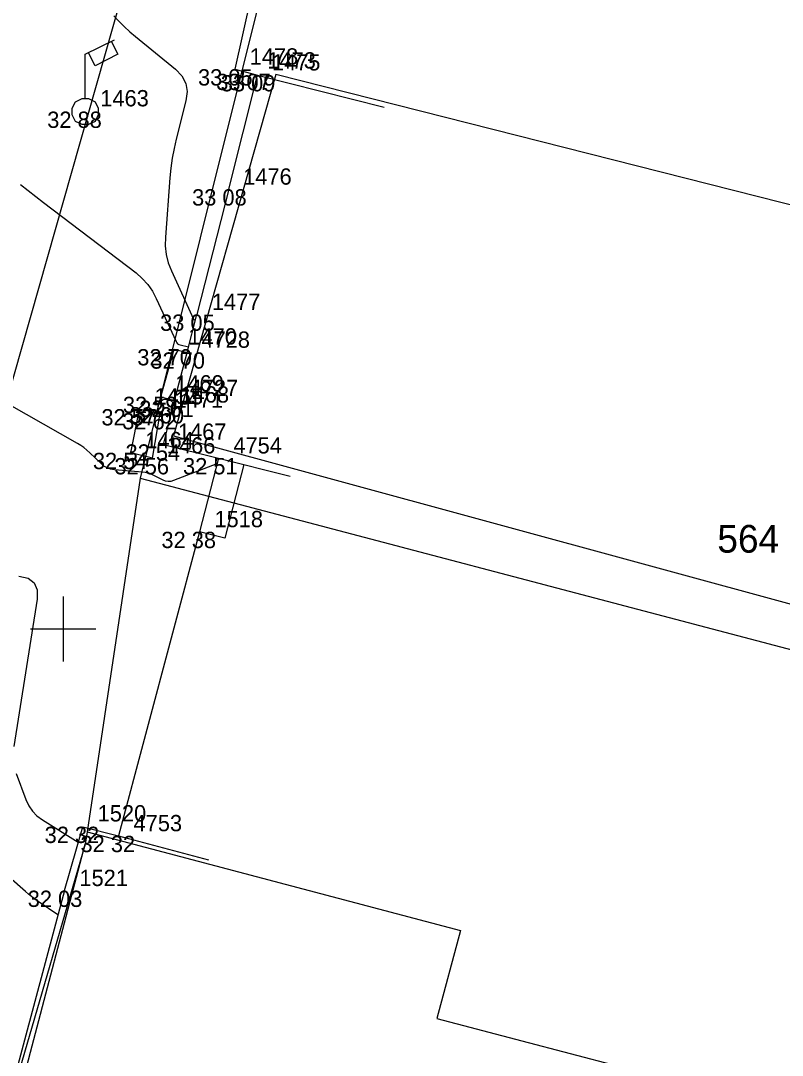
# Model space of a CAD drawing. Extents: x -702257 to -701487, y -1009871 to -1008841.
# Drawn here: x -701725.65 to -701713.98, y -1009281.53 to -1009265.68 of the extents above; entities that cross this region are included whole.
import ezdxf

# ---------------------------------------------------------------- set-up
doc = ezdxf.new("R2010")
doc.units = 0
for name, color, linetype in [('Ex_Major Contours', 7, 'Continuous'), ('Ex_Minor Contours', 7, 'Continuous'), ('Z_body', 7, 'Continuous'), ('Z_body_cisla', 7, 'Continuous'), ('Z_body_vysky_redukovane', 7, 'Continuous'), ('Z_budova', 7, 'Continuous'), ('Z_hektometricka_sit', 7, 'Continuous'), ('Z_katastr_cisla_stavebni', 7, 'Continuous'), ('Z_katastr_hranice', 7, 'Continuous'), ('Z_katastr_vnitrni_kresba', 7, 'Continuous'), ('Z_pilire', 7, 'Continuous'), ('Z_ploty', 7, 'Continuous'), ('Z_site_kanalizace_znaky', 7, 'Continuous'), ('Z_site_vo_znaky', 7, 'Continuous'), ('Z_vstupy', 7, 'Continuous')]:
    doc.layers.add(name, color=color, linetype=linetype)

# ---------------------------------------------------------------- blocks, each defined once
blk = doc.blocks.new('POINT_DISPLAY')
blk.add_line((0, 0), (0, 0))
blk = doc.blocks.new('Z15')
blk.add_circle((0, 0), 0.125)
blk = doc.blocks.new('Z13')
for p, q in [((0, 0.88), (0.45, 1.1)), ((0.4, 1.07), (0.5, 0.88)), ((0, 0.2), (0, 0.88)), ((0.15, 0.7), (0.05, 0.9)), ((0.5, 0.88), (0.15, 0.7)), ((-0.15, 0.15), (-0.05, 0.2)), ((-0.05, 0.2), (0.05, 0.2)), ((0.05, 0.2), (0.15, 0.15)), ((-0.2, 0.05), (-0.15, 0.15)), ((-0.2, -0.05), (-0.2, 0.05)), ((0.15, 0.15), (0.2, 0.05)), ((0.2, 0.05), (0.2, -0.05)), ((-0.15, -0.15), (-0.2, -0.05)), ((-0.05, -0.2), (-0.15, -0.15)), ((0.15, -0.15), (0.05, -0.2)), ((0.2, -0.05), (0.15, -0.15)), ((0.05, -0.2), (-0.05, -0.2))]:
    blk.add_line(p, q)

msp = doc.modelspace()

# ---------------------------------------------------------------- linework, layer by layer
at = {"layer": 'Ex_Major Contours'}
for points in [[(-701724.221, -1009265.601), (-701724.144, -1009265.686), (-701724.063, -1009265.768), (-701723.979, -1009265.846), (-701723.892, -1009265.92), (-701723.278, -1009266.42), (-701723.18, -1009266.522), (-701723.121, -1009266.637), (-701723.1, -1009266.764), (-701723.118, -1009266.904), (-701723.266, -1009267.491), (-701723.3, -1009267.638), (-701723.327, -1009267.786), (-701723.348, -1009267.935), (-701723.363, -1009268.086), (-701723.432, -1009268.994), (-701723.434, -1009269.128), (-701723.419, -1009269.259), (-701723.388, -1009269.388), (-701723.34, -1009269.513), (-701723.003, -1009270.249), (-701723.001, -1009270.252), (-701722.999, -1009270.254), (-701722.996, -1009270.256), (-701722.993, -1009270.258), (-701722.971, -1009270.263)], [(-701725.079, -1009279.38), (-701725.384, -1009279.174), (-701725.435, -1009279.139), (-701725.484, -1009279.102), (-701725.532, -1009279.064), (-701725.578, -1009279.024), (-701726.334, -1009278.362)]]:
    msp.add_lwpolyline(points, dxfattribs=at)
at = {"layer": 'Ex_Minor Contours'}
for points in [[(-701725.653, -1009268.187), (-701725.537, -1009268.279), (-701725.42, -1009268.371), (-701725.302, -1009268.462), (-701723.882, -1009269.543), (-701723.786, -1009269.626), (-701723.702, -1009269.718), (-701723.63, -1009269.821), (-701723.571, -1009269.933), (-701723.268, -1009270.594), (-701723.258, -1009270.612), (-701723.244, -1009270.627), (-701723.227, -1009270.638), (-701723.207, -1009270.645), (-701723.079, -1009270.677)], [(-701722.642, -1009272.467), (-701723.31, -1009272.726), (-701723.35, -1009272.737), (-701723.389, -1009272.739), (-701723.428, -1009272.733), (-701723.467, -1009272.718), (-701723.621, -1009272.641), (-701723.66, -1009272.624), (-701723.7, -1009272.61), (-701723.741, -1009272.601), (-701723.783, -1009272.595), (-701724.214, -1009272.559), (-701724.271, -1009272.55), (-701724.325, -1009272.531), (-701724.374, -1009272.503), (-701724.419, -1009272.466), (-701724.59, -1009272.298), (-701724.634, -1009272.258), (-701724.681, -1009272.22), (-701724.729, -1009272.186), (-701724.78, -1009272.155), (-701725.821, -1009271.563)], [(-701725.676, -1009274.19), (-701725.535, -1009274.223), (-701725.442, -1009274.293), (-701725.396, -1009274.4), (-701725.398, -1009274.544), (-701725.757, -1009276.803)], [(-701725.717, -1009277.214), (-701725.57, -1009277.614), (-701725.527, -1009277.709), (-701725.47, -1009277.792), (-701725.4, -1009277.865), (-701725.316, -1009277.926), (-701724.768, -1009278.267)]]:
    msp.add_lwpolyline(points, dxfattribs=at)
at = {"layer": 'Z_budova'}
for p, q in [((-701722.46, -1009268.26), (-701722.02, -1009266.51)), ((-701722.02, -1009266.51), (-701720.08, -1009267)), ((-701723.1, -1009270.76), (-701722.95, -1009270.18)), ((-701723.29, -1009271.5), (-701723.1, -1009270.76)), ((-701723.46, -1009272.17), (-701723.29, -1009271.5)), ((-701723.46, -1009272.17), (-701722.62, -1009272.38)), ((-701722.62, -1009272.38), (-701721.52, -1009272.66)), ((-701724.98, -1009279.01), (-701724.7, -1009278.03)), ((-701724.7, -1009278.03), (-701724.15, -1009278.17)), ((-701724.15, -1009278.17), (-701722.77, -1009278.54)), ((-701724.98, -1009279.01), (-701726.33, -1009284.07))]:
    msp.add_line(p, q, dxfattribs=at)
at = {"layer": 'Z_hektometricka_sit'}
for p, q in [((-701725, -1009274.5), (-701725, -1009275.5)), ((-701725, -1009274.5), (-701725, -1009275.5)), ((-701725.5, -1009275), (-701724.5, -1009275)), ((-701725.5, -1009275), (-701724.5, -1009275))]:
    msp.add_line(p, q, dxfattribs=at)
at = {"layer": 'Z_katastr_hranice'}
for p, q in [((-701705.38, -1009199.53), (-701735.58, -1009305.62)), ((-701720.79, -1009260.55), (-701723.82, -1009272.69)), ((-701723.82, -1009272.69), (-701724.63, -1009278.11)), ((-701723.82, -1009272.69), (-701704.3, -1009277.83)), ((-701724.63, -1009278.11), (-701724.66, -1009278.3)), ((-701724.66, -1009278.3), (-701726.35, -1009284.1))]:
    msp.add_line(p, q, dxfattribs=at)
at = {"layer": 'Z_katastr_vnitrni_kresba'}
for p, q in [((-701721.74, -1009266.5), (-701723.31, -1009272.04)), ((-701706.75, -1009270.3), (-701721.74, -1009266.5)), ((-701723.31, -1009272.04), (-701704.25, -1009277.23)), ((-701724.63, -1009278.11), (-701718.91, -1009279.62)), ((-701726.23, -1009284.27), (-701724.66, -1009278.3)), ((-701718.91, -1009279.62), (-701719.27, -1009280.97)), ((-701719.27, -1009280.97), (-701717.97, -1009281.31)), ((-701717.97, -1009281.31), (-701715.64, -1009281.92))]:
    msp.add_line(p, q, dxfattribs=at)
at = {"layer": 'Z_pilire'}
for p, q in [((-701723.5, -1009271.44), (-701723.3, -1009270.71)), ((-701723.3, -1009270.71), (-701723.1, -1009270.76)), ((-701723.5, -1009271.44), (-701723.29, -1009271.5)), ((-701723.96, -1009272.3), (-701723.83, -1009271.63)), ((-701723.83, -1009271.63), (-701723.51, -1009271.69)), ((-701723.63, -1009272.38), (-701723.51, -1009271.69)), ((-701723.63, -1009272.38), (-701723.96, -1009272.3))]:
    msp.add_line(p, q, dxfattribs=at)
at = {"layer": 'Z_ploty'}
for p, q in [((-701722.04, -1009264.96), (-701722.37, -1009266.42)), ((-701722.37, -1009266.42), (-701722.09, -1009266.49)), ((-701722.09, -1009266.49), (-701722.02, -1009266.51)), ((-701722.62, -1009272.38), (-701722.91, -1009273.51)), ((-701722.23, -1009272.48), (-701722.52, -1009273.61)), ((-701722.52, -1009273.61), (-701722.91, -1009273.51))]:
    msp.add_line(p, q, dxfattribs=at)
at = {"layer": 'Z_vstupy'}
for p, q in [((-701722.46, -1009268.26), (-701722.95, -1009270.18)), ((-701722.91, -1009273.51), (-701724.15, -1009278.17))]:
    msp.add_line(p, q, dxfattribs=at)

# ---------------------------------------------------------------- block references
at = {"layer": 'Z_body'}
for p in [(-701722.37, -1009266.42), (-701722.09, -1009266.49), (-701722.02, -1009266.51), (-701724.66, -1009267.07), (-701722.46, -1009268.26), (-701722.95, -1009270.18), (-701723.3, -1009270.71), (-701723.1, -1009270.76), (-701723.5, -1009271.44), (-701723.29, -1009271.5), (-701723.83, -1009271.63), (-701723.42, -1009271.6), (-701723.51, -1009271.69), (-701723.96, -1009272.3), (-701723.46, -1009272.17), (-701723.63, -1009272.38), (-701722.62, -1009272.38), (-701722.91, -1009273.51), (-701724.7, -1009278.03), (-701724.15, -1009278.17), (-701724.98, -1009279.01)]:
    msp.add_blockref('POINT_DISPLAY', p, dxfattribs=at)
at = {"layer": 'Z_site_kanalizace_znaky'}
msp.add_blockref('Z15', (-701723.42, -1009271.6), dxfattribs=at)
at = {"layer": 'Z_site_vo_znaky'}
msp.add_blockref('Z13', (-701724.66, -1009267.07), dxfattribs=at)

# ---------------------------------------------------------------- texts
at = {"layer": 'Z_body_cisla'}
for s, p in [('1478', (-701722.14, -1009266.35)), ('1473', (-701721.87, -1009266.41)), ('1475', (-701721.8, -1009266.44)), ('1463', (-701724.43, -1009266.99)), ('1476', (-701722.24, -1009268.19)), ('1477', (-701722.72, -1009270.11)), ('1470', (-701723.08, -1009270.64)), ('4728', (-701722.88, -1009270.69)), ('1469', (-701723.28, -1009271.36)), ('4727', (-701723.06, -1009271.43)), ('1465', (-701723.6, -1009271.56)), ('1471', (-701723.29, -1009271.61)), ('1468', (-701723.2, -1009271.53)), ('1464', (-701723.74, -1009272.23)), ('1467', (-701723.24, -1009272.1)), ('1466', (-701723.41, -1009272.31)), ('4754', (-701722.39, -1009272.31)), ('1518', (-701722.68, -1009273.44)), ('1520', (-701724.47, -1009277.95)), ('4753', (-701723.92, -1009278.1)), ('1521', (-701724.75, -1009278.94))]:
    msp.add_text(s, height=0.25, dxfattribs=at).set_placement(p)
at = {"layer": 'Z_body_vysky_redukovane'}
for s, p in [('33 05', (-701722.932, -1009266.67)), ('33 07', (-701722.653, -1009266.74)), ('33 09', (-701722.583, -1009266.76)), ('32 88', (-701725.243, -1009267.32)), ('33 08', (-701723.023, -1009268.51)), ('33 05', (-701723.513, -1009270.43)), ('32 70', (-701723.863, -1009270.96)), ('32 70', (-701723.662, -1009271.01)), ('32 59', (-701724.083, -1009271.69)), ('32 61', (-701723.832, -1009271.75)), ('32 57', (-701724.413, -1009271.88)), ('32 60', (-701723.983, -1009271.85)), ('32 62', (-701724.093, -1009271.94)), ('32 54', (-701724.543, -1009272.55)), ('32 54', (-701724.043, -1009272.42)), ('32 56', (-701724.213, -1009272.63)), ('32 51', (-701723.162, -1009272.63)), ('32 38', (-701723.493, -1009273.76)), ('32 32', (-701725.283, -1009278.28)), ('32 32', (-701724.733, -1009278.42)), ('32 03', (-701725.542, -1009279.26))]:
    msp.add_text(s, height=0.25, dxfattribs=at).set_placement(p)
at = {"layer": 'Z_katastr_cisla_stavebni'}
msp.add_text('564', height=0.425, dxfattribs=at).set_placement((-701714.973, -1009273.83))

doc.saveas('drawing.dxf')
